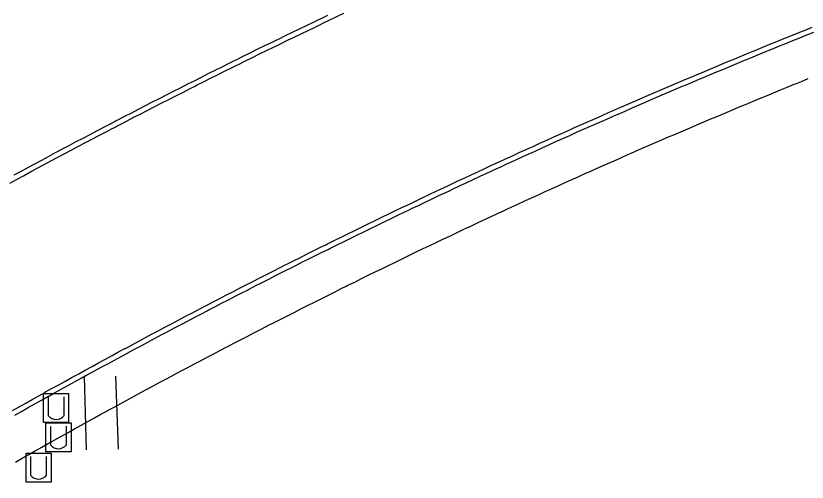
# Model space of a CAD drawing. Extents: x 2145380 to 2157287, y 139568 to 149130.
# Drawn here: x 2151993.3 to 2152096, y 142646.7 to 142707.3 of the extents above; entities that cross this region are included whole.
import ezdxf

# ---------------------------------------------------------------- set-up
doc = ezdxf.new("R2010")
doc.units = 0
for name, color, linetype in [('PR_PREVIOUSLY CONSTRUCTED', 7, 'Continuous'), ('TOPO_Misc', 7, 'Continuous'), ('TOPO_Sidewalk', 7, 'Continuous')]:
    doc.layers.add(name, color=color, linetype=linetype)

msp = doc.modelspace()

# ---------------------------------------------------------------- linework, layer by layer
at = {"layer": 'PR_PREVIOUSLY CONSTRUCTED'}
for points in [[(2151992.46, 142685.59), (2151993.36, 142686.07), (2151994.25, 142686.55), (2151995.09, 142687), (2151995.14, 142687.03), (2151996.04, 142687.51), (2151996.93, 142687.99), (2151997.82, 142688.47), (2151998.72, 142688.95), (2151999.62, 142689.43), (2152000.42, 142689.85), (2152000.51, 142689.9), (2152001.41, 142690.38), (2152002.31, 142690.85), (2152003.2, 142691.32), (2152004.1, 142691.79), (2152005, 142692.26), (2152005.78, 142692.67), (2152005.9, 142692.73), (2152006.8, 142693.2), (2152007.7, 142693.67), (2152008.6, 142694.14), (2152009.51, 142694.6), (2152010.41, 142695.07), (2152011.15, 142695.45), (2152011.31, 142695.53), (2152012.21, 142695.99), (2152013.12, 142696.45), (2152014.02, 142696.91), (2152014.93, 142697.37), (2152015.83, 142697.83), (2152016.54, 142698.19), (2152016.74, 142698.29), (2152017.65, 142698.74), (2152018.55, 142699.2), (2152019.46, 142699.65), (2152020.37, 142700.11), (2152021.28, 142700.56), (2152021.95, 142700.89), (2152022.19, 142701.01), (2152023.09, 142701.46), (2152024, 142701.91), (2152024.92, 142702.36), (2152025.83, 142702.8), (2152026.74, 142703.25), (2152027.38, 142703.56), (2152027.65, 142703.69), (2152028.56, 142704.14), (2152029.48, 142704.58), (2152030.39, 142705.02), (2152031.3, 142705.46), (2152032.22, 142705.9), (2152032.83, 142706.19), (2152033.13, 142706.34), (2152034.05, 142706.78), (2152034.96, 142707.21), (2152035.88, 142707.65)], [(2151993.04, 142686.66), (2151993.93, 142687.14), (2151994.77, 142687.59), (2151994.83, 142687.62), (2151995.72, 142688.1), (2151996.61, 142688.58), (2151997.51, 142689.06), (2151998.41, 142689.54), (2151999.3, 142690.02), (2152000.11, 142690.44), (2152000.2, 142690.49), (2152001.1, 142690.97), (2152002, 142691.44), (2152002.89, 142691.91), (2152003.79, 142692.39), (2152004.69, 142692.86), (2152005.47, 142693.26), (2152005.59, 142693.33), (2152006.49, 142693.8), (2152007.4, 142694.26), (2152008.3, 142694.73), (2152009.2, 142695.2), (2152010.1, 142695.66), (2152010.84, 142696.04), (2152011.01, 142696.12), (2152011.91, 142696.59), (2152012.81, 142697.05), (2152013.72, 142697.51), (2152014.63, 142697.97), (2152015.53, 142698.43), (2152016.24, 142698.78), (2152016.44, 142698.88), (2152017.35, 142699.34), (2152018.25, 142699.8), (2152019.16, 142700.25), (2152020.07, 142700.7), (2152020.98, 142701.16), (2152021.66, 142701.49), (2152021.89, 142701.61), (2152022.8, 142702.06), (2152023.71, 142702.51), (2152024.62, 142702.96), (2152025.53, 142703.4), (2152026.45, 142703.85), (2152027.09, 142704.16), (2152027.36, 142704.29), (2152028.27, 142704.74), (2152029.18, 142705.18), (2152030.1, 142705.62), (2152031.01, 142706.06), (2152031.93, 142706.5), (2152032.54, 142706.8), (2152032.85, 142706.94), (2152033.76, 142707.38)], [(2151992.81, 142656.04), (2151993.67, 142656.52), (2151994.53, 142657.01), (2151995.39, 142657.49), (2151996.25, 142657.97), (2151997.11, 142658.45), (2151997.12, 142658.46), (2151997.97, 142658.93), (2151998.83, 142659.4), (2151999.69, 142659.88), (2152000.56, 142660.36), (2152001.42, 142660.83), (2152002.26, 142661.29), (2152002.28, 142661.3), (2152003.15, 142661.78), (2152004.01, 142662.25), (2152004.88, 142662.72), (2152005.75, 142663.19), (2152006.61, 142663.66), (2152007.42, 142664.1), (2152007.48, 142664.12), (2152008.35, 142664.59), (2152009.21, 142665.06), (2152010.08, 142665.52), (2152010.95, 142665.99), (2152011.82, 142666.45), (2152012.6, 142666.86), (2152012.69, 142666.91), (2152013.56, 142667.37), (2152014.44, 142667.83), (2152015.31, 142668.29), (2152016.18, 142668.75), (2152017.05, 142669.2), (2152017.8, 142669.6), (2152017.93, 142669.66), (2152018.8, 142670.11), (2152019.67, 142670.57), (2152020.55, 142671.02), (2152021.43, 142671.47), (2152022.3, 142671.92), (2152023.02, 142672.29), (2152023.18, 142672.37), (2152024.05, 142672.82), (2152024.93, 142673.27), (2152025.81, 142673.72), (2152026.69, 142674.16), (2152027.57, 142674.61), (2152028.26, 142674.95), (2152028.45, 142675.05), (2152029.33, 142675.49), (2152030.21, 142675.94), (2152031.09, 142676.38), (2152031.97, 142676.82), (2152032.85, 142677.26), (2152033.51, 142677.58), (2152033.74, 142677.69), (2152034.62, 142678.13), (2152035.5, 142678.57), (2152036.39, 142679), (2152037.27, 142679.43), (2152038.16, 142679.87), (2152038.78, 142680.17), (2152039.04, 142680.3), (2152039.93, 142680.73), (2152040.81, 142681.16), (2152041.7, 142681.59), (2152042.59, 142682.02), (2152043.48, 142682.44), (2152044.07, 142682.73), (2152044.37, 142682.87), (2152045.25, 142683.29), (2152046.14, 142683.72), (2152047.03, 142684.14), (2152047.92, 142684.56), (2152048.82, 142684.98), (2152049.37, 142685.25), (2152049.71, 142685.4), (2152050.6, 142685.82), (2152051.49, 142686.24), (2152052.38, 142686.66), (2152053.28, 142687.07), (2152054.17, 142687.49), (2152054.7, 142687.73), (2152055.06, 142687.9), (2152055.96, 142688.31), (2152056.85, 142688.72), (2152057.75, 142689.14), (2152058.65, 142689.54), (2152059.54, 142689.95), (2152060.03, 142690.18), (2152060.44, 142690.36), (2152061.34, 142690.77), (2152062.23, 142691.17), (2152063.13, 142691.58), (2152064.03, 142691.98), (2152064.93, 142692.38), (2152065.39, 142692.59), (2152065.83, 142692.79), (2152066.73, 142693.19), (2152067.63, 142693.58), (2152068.53, 142693.98), (2152069.43, 142694.38), (2152070.34, 142694.78), (2152070.76, 142694.96), (2152071.24, 142695.17), (2152072.14, 142695.57), (2152073.05, 142695.96), (2152073.95, 142696.35), (2152074.85, 142696.74), (2152075.76, 142697.13), (2152076.15, 142697.3), (2152076.66, 142697.52), (2152077.57, 142697.91), (2152078.47, 142698.3), (2152079.38, 142698.68), (2152080.29, 142699.07), (2152081.2, 142699.45), (2152081.55, 142699.6), (2152082.1, 142699.84), (2152083.01, 142700.22), (2152083.92, 142700.6), (2152084.83, 142700.98), (2152085.74, 142701.36), (2152086.65, 142701.74), (2152086.97, 142701.87), (2152087.56, 142702.11), (2152088.47, 142702.49), (2152089.38, 142702.86), (2152090.29, 142703.24), (2152091.2, 142703.61), (2152092.12, 142703.98), (2152092.4, 142704.1), (2152093.03, 142704.35), (2152093.94, 142704.72), (2152094.86, 142705.09), (2152095.77, 142705.46), (2152096.69, 142705.82)], [(2151993.14, 142655.46), (2151994, 142655.94), (2151994.85, 142656.42), (2151995.71, 142656.91), (2151996.57, 142657.39), (2151997.43, 142657.86), (2151997.45, 142657.87), (2151998.29, 142658.34), (2151999.15, 142658.82), (2152000.02, 142659.3), (2152000.88, 142659.77), (2152001.74, 142660.25), (2152002.58, 142660.71), (2152002.6, 142660.72), (2152003.47, 142661.19), (2152004.33, 142661.66), (2152005.2, 142662.13), (2152006.06, 142662.6), (2152006.93, 142663.07), (2152007.74, 142663.51), (2152007.8, 142663.54), (2152008.66, 142664), (2152009.53, 142664.47), (2152010.4, 142664.93), (2152011.27, 142665.4), (2152012.14, 142665.86), (2152012.92, 142666.27), (2152013.01, 142666.32), (2152013.88, 142666.78), (2152014.75, 142667.24), (2152015.62, 142667.7), (2152016.49, 142668.16), (2152017.36, 142668.61), (2152018.11, 142669), (2152018.23, 142669.07), (2152019.11, 142669.52), (2152019.98, 142669.98), (2152020.86, 142670.43), (2152021.73, 142670.88), (2152022.61, 142671.33), (2152023.33, 142671.7), (2152023.48, 142671.78), (2152024.36, 142672.23), (2152025.24, 142672.67), (2152026.11, 142673.12), (2152026.99, 142673.57), (2152027.87, 142674.01), (2152028.56, 142674.36), (2152028.75, 142674.45), (2152029.63, 142674.9), (2152030.51, 142675.34), (2152031.39, 142675.78), (2152032.27, 142676.22), (2152033.15, 142676.66), (2152033.81, 142676.98), (2152034.03, 142677.1), (2152034.91, 142677.53), (2152035.8, 142677.97), (2152036.68, 142678.4), (2152037.56, 142678.84), (2152038.45, 142679.27), (2152039.07, 142679.57), (2152039.33, 142679.7), (2152040.22, 142680.13), (2152041.11, 142680.56), (2152041.99, 142680.99), (2152042.88, 142681.42), (2152043.77, 142681.84), (2152044.36, 142682.12), (2152044.65, 142682.27), (2152045.54, 142682.69), (2152046.43, 142683.12), (2152047.32, 142683.54), (2152048.21, 142683.96), (2152049.1, 142684.38), (2152049.66, 142684.64), (2152049.99, 142684.8), (2152050.88, 142685.22), (2152051.77, 142685.63), (2152052.67, 142686.05), (2152053.56, 142686.47), (2152054.45, 142686.88), (2152054.98, 142687.12), (2152055.34, 142687.29), (2152056.24, 142687.71), (2152057.13, 142688.12), (2152058.03, 142688.53), (2152058.92, 142688.94), (2152059.82, 142689.35), (2152060.31, 142689.57), (2152060.72, 142689.75), (2152061.61, 142690.16), (2152062.51, 142690.56), (2152063.41, 142690.97), (2152064.31, 142691.37), (2152065.2, 142691.77), (2152065.66, 142691.98), (2152066.1, 142692.18), (2152067, 142692.58), (2152067.9, 142692.97), (2152068.8, 142693.37), (2152069.7, 142693.77), (2152070.6, 142694.17), (2152071.03, 142694.35), (2152071.51, 142694.56), (2152072.41, 142694.95), (2152073.31, 142695.35), (2152074.21, 142695.74), (2152075.12, 142696.13), (2152076.02, 142696.52), (2152076.41, 142696.69), (2152076.93, 142696.91), (2152077.83, 142697.3), (2152078.74, 142697.68), (2152079.64, 142698.07), (2152080.55, 142698.45), (2152081.46, 142698.84), (2152081.81, 142698.99), (2152082.36, 142699.22), (2152083.27, 142699.6), (2152084.18, 142699.98), (2152085.09, 142700.36), (2152085.99, 142700.74), (2152086.9, 142701.12), (2152087.23, 142701.25), (2152087.81, 142701.5), (2152088.72, 142701.87), (2152089.63, 142702.25), (2152090.54, 142702.62), (2152091.46, 142702.99), (2152092.37, 142703.36), (2152092.66, 142703.48), (2152093.28, 142703.73), (2152094.19, 142704.1), (2152095.11, 142704.47), (2152096.02, 142704.84), (2152096.93, 142705.2)], [(2151993.21, 142649.36), (2151994.06, 142649.84), (2151994.91, 142650.33), (2151994.95, 142650.35), (2151995.76, 142650.81), (2151996.61, 142651.29), (2151997.47, 142651.77), (2151998.32, 142652.24), (2151999.17, 142652.72), (2152000.03, 142653.2), (2152000.04, 142653.21), (2152000.88, 142653.67), (2152001.74, 142654.15), (2152002.6, 142654.62), (2152003.45, 142655.09), (2152004.31, 142655.56), (2152005.15, 142656.02), (2152005.17, 142656.03), (2152006.03, 142656.5), (2152006.89, 142656.97), (2152007.75, 142657.44), (2152008.61, 142657.91), (2152009.47, 142658.37), (2152010.27, 142658.81), (2152010.33, 142658.84), (2152011.19, 142659.3), (2152012.05, 142659.76), (2152012.91, 142660.22), (2152013.78, 142660.68), (2152014.64, 142661.14), (2152015.42, 142661.55), (2152015.51, 142661.6), (2152016.37, 142662.06), (2152017.24, 142662.52), (2152018.1, 142662.97), (2152018.97, 142663.43), (2152019.83, 142663.88), (2152020.58, 142664.27), (2152020.7, 142664.33), (2152021.57, 142664.78), (2152022.44, 142665.23), (2152023.31, 142665.68), (2152024.18, 142666.13), (2152025.05, 142666.58), (2152025.76, 142666.95), (2152025.92, 142667.03), (2152026.79, 142667.47), (2152027.66, 142667.92), (2152028.53, 142668.36), (2152029.4, 142668.8), (2152030.28, 142669.25), (2152030.96, 142669.59), (2152031.15, 142669.69), (2152032.03, 142670.13), (2152032.9, 142670.56), (2152033.77, 142671), (2152034.65, 142671.44), (2152035.53, 142671.88), (2152036.18, 142672.2), (2152036.4, 142672.31), (2152037.28, 142672.74), (2152038.16, 142673.18), (2152039.04, 142673.61), (2152039.91, 142674.04), (2152040.79, 142674.47), (2152041.41, 142674.77), (2152041.67, 142674.9), (2152042.55, 142675.33), (2152043.43, 142675.75), (2152044.31, 142676.18), (2152045.19, 142676.6), (2152046.08, 142677.03), (2152046.66, 142677.31), (2152046.96, 142677.45), (2152047.84, 142677.87), (2152048.72, 142678.29), (2152049.61, 142678.71), (2152050.49, 142679.13), (2152051.38, 142679.55), (2152051.93, 142679.81), (2152052.26, 142679.97), (2152053.15, 142680.38), (2152054.03, 142680.8), (2152054.92, 142681.21), (2152055.81, 142681.62), (2152056.7, 142682.04), (2152057.22, 142682.28), (2152057.58, 142682.45), (2152058.47, 142682.86), (2152059.36, 142683.27), (2152060.25, 142683.67), (2152061.14, 142684.08), (2152062.03, 142684.49), (2152062.52, 142684.71), (2152062.92, 142684.89), (2152063.81, 142685.29), (2152064.7, 142685.7), (2152065.6, 142686.1), (2152066.49, 142686.5), (2152067.38, 142686.9), (2152067.84, 142687.1), (2152068.28, 142687.3), (2152069.17, 142687.7), (2152070.06, 142688.09), (2152070.96, 142688.49), (2152071.85, 142688.88), (2152072.75, 142689.28), (2152073.17, 142689.46), (2152073.65, 142689.67), (2152074.54, 142690.06), (2152075.44, 142690.45), (2152076.34, 142690.84), (2152077.24, 142691.23), (2152078.13, 142691.62), (2152078.52, 142691.78), (2152079.03, 142692), (2152079.93, 142692.39), (2152080.83, 142692.77), (2152081.73, 142693.16), (2152082.63, 142693.54), (2152083.53, 142693.92), (2152083.89, 142694.07), (2152084.44, 142694.3), (2152085.34, 142694.68), (2152086.24, 142695.06), (2152087.14, 142695.43), (2152088.05, 142695.81), (2152088.95, 142696.19), (2152089.27, 142696.32), (2152089.85, 142696.56), (2152090.76, 142696.93), (2152091.66, 142697.31), (2152092.57, 142697.68), (2152093.47, 142698.05), (2152094.38, 142698.42), (2152094.67, 142698.53), (2152095.29, 142698.78), (2152096.19, 142699.15)]]:
    msp.add_lwpolyline(points, dxfattribs=at)
at = {"layer": 'TOPO_Misc'}
for p, q in [((2151997.44, 142657.8), (2151997.44, 142655.39)), ((2151999.52, 142655.4), (2151999.52, 142657.81)), ((2151997.75, 142653.99), (2151997.75, 142651.58)), ((2151999.83, 142651.59), (2151999.83, 142654)), ((2151995.17, 142650.06), (2151995.17, 142647.65)), ((2151997.25, 142647.66), (2151997.25, 142650.07))]:
    msp.add_line(p, q, dxfattribs=at)
for points in [[(2151996.85, 142654.48), (2151996.85, 142658.25), (2152000.11, 142658.25), (2152000.11, 142654.48), (2151996.85, 142654.48)], [(2151997.16, 142650.68), (2151997.16, 142654.44), (2152000.42, 142654.44), (2152000.42, 142650.68), (2151997.16, 142650.68)], [(2151994.59, 142646.74), (2151994.59, 142650.5), (2151997.85, 142650.5), (2151997.85, 142646.74), (2151994.59, 142646.74)]]:
    msp.add_lwpolyline(points, dxfattribs=at)
for centre in [(2151998.48, 142656.21), (2151998.79, 142652.41), (2151996.21, 142648.47)]:
    msp.add_arc(centre, 1.32, 218.3412, 322.0625, dxfattribs=at)
at = {"layer": 'TOPO_Sidewalk'}
for p, q in [((2152002.43, 142650.96), (2152002.19, 142660.48)), ((2152006.2, 142660.51), (2152006.53, 142651.01))]:
    msp.add_line(p, q, dxfattribs=at)

doc.saveas('drawing.dxf')
